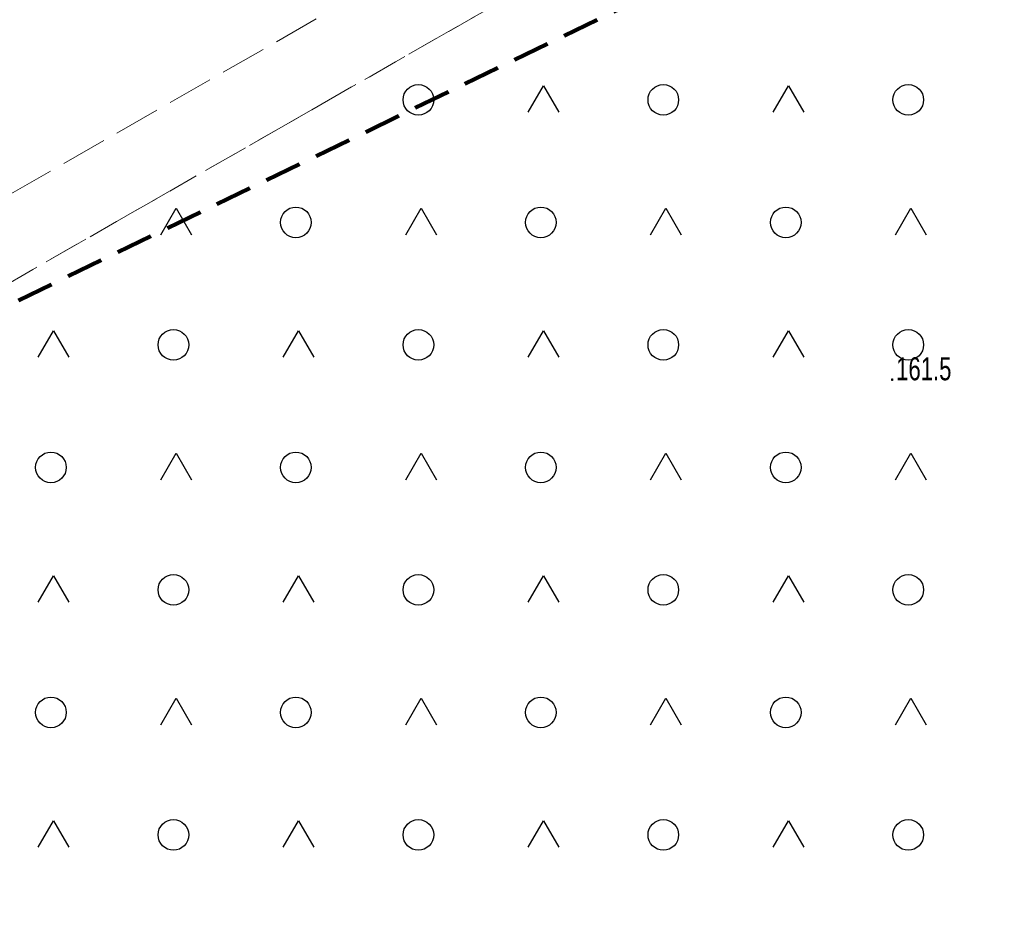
# Model space of a CAD drawing. Header units: metres. Extents: x 8440716 to 8446743, y 5883760 to 5887966.
# Tile 476 of 656: x 8442612 to 8442645, y 5885839 to 5885868. Entities that reach past the tile are written whole.
import ezdxf

# ---------------------------------------------------------------- set-up
doc = ezdxf.new("R2010")
doc.units = ezdxf.units.M
doc.header["$MEASUREMENT"] = 0
for name, pattern in [('1.0_0.5', [1.5, 1, -0.5]), ('1.5_0.5', [2, 1.5, -0.5]), ('4', [1.8, 1.2, -0.6])]:
    doc.linetypes.add(name, pattern=pattern)
doc.layers.get('0').update_dxf_attribs({"color": 250, "linetype": 'CONTINUOUS', "lineweight": 5})
for name, color, linetype in [('jezdnia', 253, 'CONTINUOUS'), ('Obszar opracowania', 253, 'CONTINUOUS'), ('pikieta naturalna', 253, 'CONTINUOUS'), ('pikieta naturalna-Atr2', 253, 'CONTINUOUS'), ('teren zalesiony', 253, 'CONTINUOUS')]:
    doc.layers.add(name, color=color, linetype=linetype)
doc.styles.get("Standard").update_dxf_attribs({"font": 'Working1250', "width": 0.75})

# ---------------------------------------------------------------- blocks, each defined once
blk = doc.blocks.new('OTZK3')
at = {"color": 0, "linetype": 'Continuous'}
for p, q in [((-0.5, -0.289), (0, 0.577)), ((0, 0.577), (0.5, -0.289))]:
    blk.add_line(p, q, dxfattribs=at)
blk = doc.blocks.new('OTZK1')
at = {"color": 0, "linetype": 'Continuous'}
blk.add_circle((0, 0), 0.5, dxfattribs=at)
blk = doc.blocks.new('PW01')
at = {"linetype": 'Continuous', "lineweight": 13}
h = blk.add_hatch(color=0, dxfattribs=at)
edge = h.paths.add_edge_path()
edge.add_arc((0, 0), 0.045, 0, 360)

msp = doc.modelspace()

# ---------------------------------------------------------------- linework, layer by layer
at = {"layer": 'jezdnia', "color": 253, "linetype": '1.5_0.5', "lineweight": 18, "flags": 128}
msp.add_lwpolyline([(8442547.85, 5885826.63), (8442525.34, 5885814.13), (8442526.33, 5885811.55), (8442549.07, 5885824.44), (8442570, 5885836.02), (8442597.13, 5885850.52), (8442609.19, 5885857.6), (8442627.63, 5885868.15), (8442640.14, 5885875.21), (8442641.78, 5885876.13), (8442672.91, 5885894.35), (8442687.64, 5885901.06), (8442729.86, 5885924.53), (8442744.55, 5885932.95), (8442765.66, 5885944.46), (8442781.73, 5885952.49), (8442796.73, 5885961.53), (8442801.94, 5885946.86), (8442810.19, 5885919.94), (8442812.59, 5885920.67), (8442803.9, 5885948.12), (8442799.1, 5885962.81), (8442806.3, 5885966.7), (8442818.9, 5885973.51), (8442834.35, 5885981.17), (8442843.99, 5885986.8), (8442842.73, 5885988.95), (8442833.1, 5885983.34), (8442817.71, 5885975.7), (8442801.14, 5885966.76), (8442798.36, 5885965.26), (8442797.93, 5885966.8), (8442795.82, 5885974.21), (8442793.55, 5885972.98), (8442795.2, 5885966.83), (8442795.96, 5885963.96), (8442780.61, 5885954.73), (8442764.55, 5885946.69), (8442743.32, 5885935.12), (8442728.63, 5885926.71), (8442686.61, 5885903.33), (8442671.88, 5885896.62), (8442640.53, 5885878.31), (8442640.17, 5885878.1), (8442626.4, 5885870.33), (8442607.93, 5885859.76), (8442595.89, 5885852.69), (8442568.82, 5885838.23)], close=True, dxfattribs=at)
at = {"layer": 'Obszar opracowania', "color": 132, "linetype": '4', "lineweight": 200, "flags": 128}
msp.add_lwpolyline([(8442458.55, 5886034.95), (8442518.17, 5885958.05), (8442584.5, 5885845.16), (8442759.83, 5885930.18), (8442706.56, 5886026.84), (8442661.75, 5886007.44), (8442603.9, 5886098.45), (8442577.09, 5886102.33)], close=True, dxfattribs=at)
at = {"layer": 'teren zalesiony', "color": 253, "linetype": '1.0_0.5', "lineweight": 18, "flags": 128}
msp.add_lwpolyline([(8442560.39, 5885774.39), (8442810.19, 5885919.94), (8442801.94, 5885946.86), (8442796.73, 5885961.53), (8442781.73, 5885952.49), (8442765.66, 5885944.46), (8442744.55, 5885932.95), (8442729.86, 5885924.53), (8442687.64, 5885901.06), (8442672.91, 5885894.35), (8442641.78, 5885876.13), (8442640.14, 5885875.21), (8442627.63, 5885868.15), (8442609.19, 5885857.6), (8442597.13, 5885850.52), (8442570, 5885836.02), (8442549.07, 5885824.44), (8442526.33, 5885811.55), (8442527.32, 5885808.99), (8442538.89, 5885777.39), (8442550.51, 5885746.13)], close=True, dxfattribs=at)

# ---------------------------------------------------------------- block references
at = {"layer": 'pikieta naturalna', "color": 253, "linetype": 'Continuous', "lineweight": 13}
msp.add_blockref('PW01', (8442640.89, 5885856.08), dxfattribs=at)
at = {"layer": 'teren zalesiony', "color": 253, "linetype": 'Continuous', "lineweight": 18}
for name, p in [('OTZK1', (8442625.416, 5885865.216)), ('OTZK3', (8442629.503, 5885865.102)), ('OTZK1', (8442633.416, 5885865.216)), ('OTZK3', (8442637.503, 5885865.102)), ('OTZK1', (8442641.416, 5885865.216)), ('OTZK3', (8442617.503, 5885861.102)), ('OTZK1', (8442621.416, 5885861.216)), ('OTZK3', (8442625.503, 5885861.102)), ('OTZK1', (8442629.416, 5885861.216)), ('OTZK3', (8442633.503, 5885861.102)), ('OTZK1', (8442637.416, 5885861.216)), ('OTZK3', (8442641.503, 5885861.102)), ('OTZK1', (8442617.416, 5885857.216)), ('OTZK1', (8442625.416, 5885857.216)), ('OTZK1', (8442633.416, 5885857.216)), ('OTZK1', (8442641.416, 5885857.216)), ('OTZK3', (8442613.503, 5885857.102)), ('OTZK3', (8442621.503, 5885857.102)), ('OTZK3', (8442629.503, 5885857.102)), ('OTZK3', (8442637.503, 5885857.102)), ('OTZK1', (8442613.416, 5885853.216)), ('OTZK3', (8442617.503, 5885853.102)), ('OTZK1', (8442621.416, 5885853.216)), ('OTZK3', (8442625.503, 5885853.102)), ('OTZK1', (8442629.416, 5885853.216)), ('OTZK3', (8442633.503, 5885853.102)), ('OTZK1', (8442637.416, 5885853.216)), ('OTZK3', (8442641.503, 5885853.102)), ('OTZK3', (8442613.503, 5885849.102)), ('OTZK1', (8442617.416, 5885849.216)), ('OTZK3', (8442621.503, 5885849.102)), ('OTZK1', (8442625.416, 5885849.216)), ('OTZK3', (8442629.503, 5885849.102)), ('OTZK1', (8442633.416, 5885849.216)), ('OTZK3', (8442637.503, 5885849.102)), ('OTZK1', (8442641.416, 5885849.216)), ('OTZK1', (8442613.416, 5885845.216)), ('OTZK3', (8442617.503, 5885845.102)), ('OTZK1', (8442621.416, 5885845.216)), ('OTZK3', (8442625.503, 5885845.102)), ('OTZK1', (8442629.416, 5885845.216)), ('OTZK3', (8442633.503, 5885845.102)), ('OTZK1', (8442637.416, 5885845.216)), ('OTZK3', (8442641.503, 5885845.102)), ('OTZK3', (8442613.503, 5885841.102)), ('OTZK1', (8442617.416, 5885841.216)), ('OTZK3', (8442621.503, 5885841.102)), ('OTZK1', (8442625.416, 5885841.216)), ('OTZK3', (8442629.503, 5885841.102)), ('OTZK1', (8442633.416, 5885841.216)), ('OTZK3', (8442637.503, 5885841.102)), ('OTZK1', (8442641.416, 5885841.216))]:
    msp.add_blockref(name, p, dxfattribs=at)

# ---------------------------------------------------------------- texts
at = {"layer": 'pikieta naturalna-Atr2', "color": 253, "width": 0.72}
msp.add_text('161.5', height=0.75, dxfattribs=at).set_placement((8442641.02, 5885856.06))

doc.saveas('drawing.dxf')
